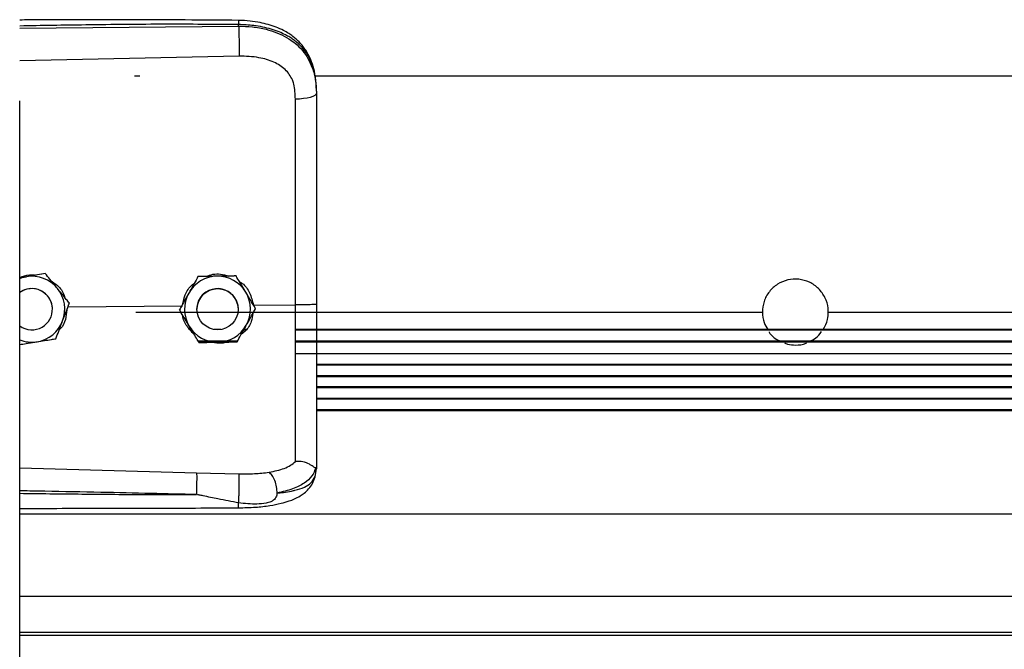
# Model space of a CAD drawing. Header units: inches. Extents: x 170 to 284, y 215 to 248.
# Tile 397 of 656: x 202.5 to 202.756, y 224.191 to 224.354. Entities that reach past the tile are written whole.
import ezdxf

# ---------------------------------------------------------------- set-up
doc = ezdxf.new("R2010")
doc.units = ezdxf.units.IN
doc.header["$LTSCALE"] = 0.25
doc.header["$MEASUREMENT"] = 0
doc.layers.add('RH FRONT OF HOOD', color=7, linetype='Continuous')

msp = doc.modelspace()

# ---------------------------------------------------------------- linework, layer by layer
at = {"layer": 'RH FRONT OF HOOD'}
for p, q in [((202.5003237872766, 224.3521234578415), (202.5571710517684, 224.3526601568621)), ((202.5571710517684, 224.3526601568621), (202.5571710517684, 224.3530715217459)), ((202.557267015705, 224.3448713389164), (202.5003237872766, 224.3436617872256)), ((202.5301154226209, 224.3397961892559), (202.531500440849, 224.3397961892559)), ((202.5768719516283, 224.3397961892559), (206.4624382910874, 224.3397961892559)), ((202.5773665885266, 224.3357369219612), (202.5773665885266, 224.33524860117)), ((202.5003237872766, 220.1328032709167), (202.5003237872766, 224.3332527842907)), ((202.5020983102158, 224.2875954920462), (202.5003237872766, 224.2873066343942)), ((202.5069763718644, 224.2883916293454), (202.5060478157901, 224.2882405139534)), ((202.5069763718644, 224.2883899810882), (202.5069763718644, 224.2883916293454)), ((202.5466154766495, 224.2876318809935), (202.5466154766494, 224.2876335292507)), ((202.5564989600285, 224.2877801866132), (202.5564989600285, 224.2877818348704)), ((202.5128579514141, 224.2797529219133), (202.5425559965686, 224.2800372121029)), ((202.5132301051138, 224.2807351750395), (202.5132301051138, 224.2807368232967)), ((202.5609953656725, 224.2802137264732), (202.5719089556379, 224.2803181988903)), ((202.5773665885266, 224.2803878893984), (202.5773665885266, 224.2738697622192)), ((202.5088241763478, 224.279145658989), (202.5088241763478, 224.2791464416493)), ((202.5304915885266, 224.2784037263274), (202.6931375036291, 224.2784037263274)), ((202.5418021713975, 224.2789983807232), (202.5418021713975, 224.2790000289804)), ((202.5463354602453, 224.2791464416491), (202.5463354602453, 224.2791456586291)), ((202.5570358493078, 224.2791456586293), (202.5570358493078, 224.2791464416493)), ((202.5615691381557, 224.2792949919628), (202.5615691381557, 224.2792966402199)), ((202.710258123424, 224.2784037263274), (204.2339935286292, 224.2784037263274)), ((202.5449455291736, 224.2738691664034), (202.544433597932, 224.2738691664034)), ((202.544534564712, 224.2737537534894), (202.5450375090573, 224.2737537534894)), ((202.5525706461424, 224.2738691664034), (202.5508006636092, 224.2738691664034)), ((202.5583338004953, 224.2737537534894), (202.5591541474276, 224.2737537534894)), ((202.5592560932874, 224.2738691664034), (202.5584257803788, 224.2738691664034)), ((206.4610578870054, 224.2738691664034), (202.5719097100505, 224.2738691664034)), ((202.5719097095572, 224.2737537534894), (206.4610578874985, 224.2737537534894)), ((202.5568449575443, 224.2708213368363), (202.5466882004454, 224.2708213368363)), ((202.546756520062, 224.2707070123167), (202.5567812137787, 224.2707070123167)), ((202.5719096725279, 224.2707070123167), (206.4610579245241, 224.2707070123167)), ((206.4610579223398, 224.2708213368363), (202.5719096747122, 224.2708213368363)), ((202.5773665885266, 224.2705524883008), (202.5773665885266, 224.267802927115)), ((202.5719095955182, 224.2676893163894), (206.4610580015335, 224.2676893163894)), ((206.4610581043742, 224.2648010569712), (202.5773665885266, 224.2648010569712)), ((202.5773665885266, 224.2646903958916), (206.4610581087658, 224.2646903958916)), ((206.4610582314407, 224.2618154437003), (202.5773665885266, 224.2618154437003)), ((202.5773665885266, 224.2617026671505), (206.4610582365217, 224.2617026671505)), ((206.4610583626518, 224.2589715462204), (202.5773665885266, 224.2589715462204)), ((202.5773665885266, 224.2588587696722), (206.461058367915, 224.2588587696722)), ((206.4610584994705, 224.2559838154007), (202.5773665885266, 224.2559838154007)), ((202.5773665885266, 224.2558731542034), (206.4610585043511, 224.2558731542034)), ((206.4610586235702, 224.2529848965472), (202.5773665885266, 224.2529848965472)), ((202.5773665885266, 224.2528712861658), (206.4610586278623, 224.2528712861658)), ((202.5003237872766, 224.2379900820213), (202.5462594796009, 224.2366582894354)), ((202.5462594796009, 224.2366582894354), (202.5572451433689, 224.2363961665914)), ((202.5770268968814, 224.2356815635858), (202.5773665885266, 224.2376667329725)), ((202.5773665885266, 224.2381955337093), (202.5773665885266, 224.2376667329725)), ((202.5003237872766, 224.226018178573), (206.5326438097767, 224.226018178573)), ((202.5003237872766, 224.2046391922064), (206.5326438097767, 224.2046391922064)), ((206.5326438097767, 224.1951539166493), (202.5003237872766, 224.1951539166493)), ((202.5003237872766, 224.1945145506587), (206.5326438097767, 224.1945145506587))]:
    msp.add_line(p, q, dxfattribs=at)
at = {"layer": 'RH FRONT OF HOOD', "flags": 128}
for points in [[(202.5773665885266, 224.33524860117), (202.577262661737, 224.3349528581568), (202.5769547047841, 224.3346679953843), (202.5764540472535, 224.3344044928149), (202.5757791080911, 224.3341720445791), (202.5749547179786, 224.3339792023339), (202.5740112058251, 224.3338330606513), (202.5729832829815, 224.3337389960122), (202.5719087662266, 224.3337004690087)], [(202.5003237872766, 224.287106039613), (202.501007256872, 224.2873436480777), (202.5020983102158, 224.2875954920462)], [(202.5562784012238, 224.2818907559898), (202.5568832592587, 224.280415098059), (202.5570358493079, 224.2791464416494)]]:
    msp.add_lwpolyline(points, dxfattribs=at)
at = {"layer": 'RH FRONT OF HOOD'}
msp.add_circle((202.5516856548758, 224.2791456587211), 0.005350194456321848, dxfattribs=at)
for centre, radius, start, end in [((202.5034739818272, 224.2791464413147), 0.008560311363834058, 39.24773070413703, 99.2477296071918), ((202.5516856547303, 224.2791464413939), 0.008560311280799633, 90.85968127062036, 150.8596805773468), ((202.5516856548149, 224.2791464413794), 0.008560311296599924, 30.85968260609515, 90.85968183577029), ((202.5034739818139, 224.2791464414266), 0.005350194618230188, 39.24773075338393, 126.0718980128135), ((202.5034739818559, 224.2791456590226), 0.005350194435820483, 300.009742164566, 126.0718999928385), ((202.5034739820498, 224.2791464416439), 0.005350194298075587, 5.902783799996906e-08, 39.2477305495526), ((202.5034739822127, 224.2791464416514), 0.008560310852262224, 339.2477292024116, 39.24773059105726), ((202.5516856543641, 224.2791464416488), 0.00856031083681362, 150.8596808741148, 210.8596823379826), ((202.5516856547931, 224.2791464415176), 0.005350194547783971, 30.85968222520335, 179.9999985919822), ((202.5516856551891, 224.2791464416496), 0.008560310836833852, 330.8596808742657, 30.85968233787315), ((202.5034739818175, 224.2791456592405), 0.005350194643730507, 233.9281021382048, 300.0097413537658), ((202.5034739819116, 224.2791464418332), 0.008560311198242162, 279.2477290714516, 339.2477287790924), ((202.5516856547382, 224.279146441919), 0.00856031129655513, 210.8596826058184, 270.8596818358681), ((202.5516856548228, 224.2791464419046), 0.008560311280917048, 270.8596812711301, 330.8596805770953), ((202.5034739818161, 224.2791464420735), 0.008560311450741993, 248.4076756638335, 279.2477294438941)]:
    msp.add_arc(centre, radius, start, end, dxfattribs=at)
for points, knots in [([(202.5571524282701, 224.3541636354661), (202.5479354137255, 224.3542315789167), (202.5298485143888, 224.3543649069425), (202.5109049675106, 224.3543075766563), (202.5011792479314, 224.3542547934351), (202.5003237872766, 224.3542501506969)], [0, 0, 0, 0, 0.4865830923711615, 0.9548405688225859, 1, 1, 1, 1]), ([(202.5571522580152, 224.3541477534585), (202.5571534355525, 224.3541517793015), (202.5571574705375, 224.3541655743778), (202.5571626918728, 224.3540506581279), (202.5571693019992, 224.3537578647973), (202.5571703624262, 224.3533419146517), (202.5571710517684, 224.3530715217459)], [0, 0, 0, 0, 0.09787641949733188, 0.3353863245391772, 0.5679606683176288, 1, 1, 1, 1]), ([(202.5772801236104, 224.3377800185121), (202.5771611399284, 224.3388504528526), (202.5769457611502, 224.3407881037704), (202.576200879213, 224.3433067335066), (202.5753436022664, 224.3452164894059), (202.574268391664, 224.3469691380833), (202.5729533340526, 224.348557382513), (202.5714826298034, 224.349852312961), (202.5701089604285, 224.3508121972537), (202.568666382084, 224.3516436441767), (202.5662881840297, 224.3527107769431), (202.5633517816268, 224.353523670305), (202.560042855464, 224.3540521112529), (202.5581510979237, 224.3541251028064), (202.5571524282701, 224.3541636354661)], [0, 0, 0, 0, 0.1084465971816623, 0.1963050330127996, 0.269182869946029, 0.3279968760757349, 0.4149595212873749, 0.4916410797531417, 0.53897604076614, 0.5941910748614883, 0.6694152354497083, 0.8148545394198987, 0.9022606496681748, 1, 1, 1, 1]), ([(202.5571710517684, 224.3530715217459), (202.5508652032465, 224.3531108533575), (202.5376261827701, 224.3531934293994), (202.518676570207, 224.3530122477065), (202.5060360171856, 224.3527912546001), (202.5003237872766, 224.3526913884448)], [0, 0, 0, 0, 0.3326703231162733, 0.6984356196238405, 1, 1, 1, 1]), ([(202.5773665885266, 224.3357369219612), (202.5773038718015, 224.3370933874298), (202.5771854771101, 224.3396540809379), (202.5762159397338, 224.3431450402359), (202.5749267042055, 224.345556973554), (202.5735628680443, 224.3472596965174), (202.5724799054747, 224.3483030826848), (202.571420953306, 224.3491315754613), (202.5704315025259, 224.3497915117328), (202.5691971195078, 224.3504865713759), (202.5676031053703, 224.3512122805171), (202.5649393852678, 224.3521203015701), (202.5614042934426, 224.3528802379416), (202.5584977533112, 224.3530115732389), (202.5571710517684, 224.3530715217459)], [0, 0, 0, 0, 0.1307156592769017, 0.2467609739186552, 0.3577928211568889, 0.4170971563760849, 0.4791482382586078, 0.5177152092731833, 0.5590896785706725, 0.6032945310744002, 0.6633484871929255, 0.7353692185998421, 0.8792082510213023, 1, 1, 1, 1]), ([(202.5571710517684, 224.3526601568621), (202.5571927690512, 224.3520843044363), (202.5572378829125, 224.3508880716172), (202.5572788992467, 224.3486630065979), (202.5572921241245, 224.3464856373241), (202.5572751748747, 224.345395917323), (202.557267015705, 224.3448713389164)], [0, 0, 0, 0, 0.2406941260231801, 0.4999999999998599, 0.7593058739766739, 1, 1, 1, 1]), ([(202.5571710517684, 224.3526601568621), (202.5583678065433, 224.3526284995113), (202.5608000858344, 224.3525641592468), (202.5641296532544, 224.3519454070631), (202.5671080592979, 224.3510022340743), (202.5696396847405, 224.3497886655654), (202.5718852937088, 224.3482427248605), (202.573747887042, 224.3464075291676), (202.5752415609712, 224.3442723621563), (202.5764108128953, 224.34171780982), (202.5772076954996, 224.3386414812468), (202.5773131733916, 224.3363891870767), (202.5773665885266, 224.33524860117)], [0, 0, 0, 0, 0.1094013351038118, 0.2223468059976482, 0.315179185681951, 0.4102231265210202, 0.5012749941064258, 0.5946006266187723, 0.6834485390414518, 0.7745330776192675, 0.8858211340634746, 1, 1, 1, 1]), ([(202.5714831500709, 224.3376337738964), (202.5714831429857, 224.337633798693), (202.5713805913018, 224.3379927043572), (202.5708853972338, 224.3393988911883), (202.5693493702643, 224.3416015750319), (202.5662823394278, 224.3435048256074), (202.5621661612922, 224.3447164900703), (202.559013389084, 224.34481614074), (202.557267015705, 224.3448713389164)], [0, 0, 0, 0, 4.497367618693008e-06, 0.06509473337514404, 0.261670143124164, 0.4753105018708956, 0.709365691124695, 1, 1, 1, 1]), ([(202.5719087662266, 224.3337004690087), (202.571838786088, 224.3350251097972), (202.5717688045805, 224.3363497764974), (202.5714831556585, 224.3376337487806), (202.5714831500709, 224.3376337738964)], [0, 0, 0, 0, 0.999980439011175, 1, 1, 1, 1]), ([(202.5719089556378, 224.2803182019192), (202.5719089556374, 224.2803182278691), (202.5719088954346, 224.2837045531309), (202.5719088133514, 224.2907512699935), (202.5719087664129, 224.3014244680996), (202.5719087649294, 224.3123005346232), (202.5719087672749, 224.323087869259), (202.571908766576, 224.3301629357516), (202.5719087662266, 224.3337004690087)], [0, 0, 0, 0, 1.439079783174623e-06, 0.1877923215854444, 0.3908439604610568, 0.5938956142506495, 0.796947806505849, 1, 1, 1, 1]), ([(202.5773665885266, 224.33524860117), (202.5773665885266, 224.3316184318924), (202.5773665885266, 224.3243475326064), (202.5773665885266, 224.3132667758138), (202.5773665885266, 224.3020841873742), (202.5773665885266, 224.2911155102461), (202.5773665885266, 224.2838676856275), (202.5773665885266, 224.2803878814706)], [0, 0, 0, 0, 0.2027568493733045, 0.4061035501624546, 0.60886041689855, 0.8122072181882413, 1, 1, 1, 1]), ([(202.5003237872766, 224.2874255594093), (202.5011614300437, 224.2877061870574), (202.5025706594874, 224.2881783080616), (202.5040437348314, 224.2880596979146), (202.5046412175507, 224.2880115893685)], [0, 0, 0, 0, 0.5943977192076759, 1, 1, 1, 1]), ([(202.5069763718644, 224.2883899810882), (202.506300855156, 224.2882799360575), (202.5049339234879, 224.288057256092), (202.5032688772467, 224.2877860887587), (202.5023156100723, 224.2876308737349), (202.5020983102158, 224.2875954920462)], [0, 0, 0, 0, 0.4299704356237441, 0.8700602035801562, 0.9999999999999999, 0.9999999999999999, 0.9999999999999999, 0.9999999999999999]), ([(202.5101032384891, 224.2845644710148), (202.5099795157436, 224.2847159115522), (202.5090118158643, 224.285900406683), (202.5079506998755, 224.2871991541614), (202.5070713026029, 224.2882754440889), (202.5069763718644, 224.2883916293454)], [0, 0, 0, 0, 0.1156468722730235, 0.9045342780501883, 1, 1, 1, 1]), ([(202.5101032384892, 224.2845623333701), (202.5099795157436, 224.2847137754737), (202.5090118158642, 224.2858982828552), (202.5079506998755, 224.2871972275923), (202.5070713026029, 224.2882737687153), (202.5069763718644, 224.2883899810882)], [0, 0, 0, 0, 0.115646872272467, 0.9045342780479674, 1, 1, 1, 1]), ([(202.5466154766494, 224.2876335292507), (202.5462822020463, 224.2870358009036), (202.5456078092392, 224.2858262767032), (202.5447863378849, 224.2843528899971), (202.5443160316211, 224.2835093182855), (202.5442088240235, 224.2833170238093)], [0, 0, 0, 0, 0.4299704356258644, 0.8700602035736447, 0.9999999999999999, 0.9999999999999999, 0.9999999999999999, 0.9999999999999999]), ([(202.5466154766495, 224.2876318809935), (202.5462822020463, 224.2870340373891), (202.5456078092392, 224.2858242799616), (202.5447863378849, 224.284350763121), (202.5443160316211, 224.2835071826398), (202.5442088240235, 224.2833148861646)], [0, 0, 0, 0, 0.4299704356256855, 0.8700602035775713, 0.9999999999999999, 0.9999999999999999, 0.9999999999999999, 0.9999999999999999]), ([(202.551557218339, 224.2877079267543), (202.5502851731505, 224.2876888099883), (202.5485886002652, 224.2876633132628), (202.5470103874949, 224.2876394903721), (202.5466154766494, 224.2876335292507)], [0, 0, 0, 0, 0.7497733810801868, 1, 1, 1, 1]), ([(202.551557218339, 224.2877057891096), (202.5502851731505, 224.2876867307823), (202.5485886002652, 224.2876613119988), (202.5470103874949, 224.2876377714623), (202.5466154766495, 224.2876318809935)], [0, 0, 0, 0, 0.7497733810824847, 0.9999999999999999, 0.9999999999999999, 0.9999999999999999, 0.9999999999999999]), ([(202.5487618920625, 224.2876658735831), (202.5493308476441, 224.2878791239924), (202.5505122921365, 224.2883219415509), (202.5525568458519, 224.2883770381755), (202.5538940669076, 224.2879702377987), (202.5546062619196, 224.2877535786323)], [0, 0, 0, 0, 0.3027399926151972, 0.6286439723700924, 1, 1, 1, 1]), ([(202.5564989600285, 224.2877818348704), (202.5558146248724, 224.2877716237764), (202.5544298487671, 224.2877509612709), (202.5527430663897, 224.2877257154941), (202.5517773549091, 224.287711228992), (202.551557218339, 224.2877079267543)], [0, 0, 0, 0, 0.4299704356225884, 0.8700602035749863, 1, 1, 1, 1]), ([(202.5564989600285, 224.2877801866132), (202.5558146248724, 224.287769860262), (202.5544298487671, 224.2877489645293), (202.5527430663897, 224.287723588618), (202.5517773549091, 224.2877090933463), (202.551557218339, 224.2877057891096)], [0, 0, 0, 0, 0.429970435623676, 0.8700602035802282, 0.9999999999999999, 0.9999999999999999, 0.9999999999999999, 0.9999999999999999]), ([(202.5590340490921, 224.283539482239), (202.5589337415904, 224.2837073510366), (202.5581491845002, 224.2850203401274), (202.5572888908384, 224.2864599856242), (202.5565759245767, 224.2876530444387), (202.5564989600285, 224.2877818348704)], [0, 0, 0, 0, 0.1156468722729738, 0.9045342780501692, 1, 1, 1, 1]), ([(202.5590340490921, 224.2835373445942), (202.5589337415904, 224.2837052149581), (202.5581491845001, 224.2850182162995), (202.5572888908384, 224.286458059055), (202.5565759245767, 224.2876513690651), (202.5564989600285, 224.2877801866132)], [0, 0, 0, 0, 0.1156468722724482, 0.9045342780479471, 1, 1, 1, 1]), ([(202.5082475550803, 224.2866956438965), (202.5088969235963, 224.2862678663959), (202.5103878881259, 224.285285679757), (202.5116895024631, 224.2835532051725), (202.5119654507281, 224.2823168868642), (202.5120208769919, 224.282068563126)], [0, 0, 0, 0, 0.3814222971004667, 0.8757540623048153, 1, 1, 1, 1]), ([(202.5427198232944, 224.280646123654), (202.5428822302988, 224.2813980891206), (202.5432611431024, 224.2831525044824), (202.5443905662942, 224.2849930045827), (202.5454303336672, 224.2857243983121), (202.545628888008, 224.2858640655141)], [0, 0, 0, 0, 0.3776771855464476, 0.8811610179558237, 1, 1, 1, 1]), ([(202.5573738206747, 224.2863178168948), (202.5576189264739, 224.2861699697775), (202.5587517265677, 224.2854866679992), (202.5602255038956, 224.2833872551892), (202.5607326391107, 224.2812967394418), (202.5609953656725, 224.2802137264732)], [0, 0, 0, 0, 0.1174426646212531, 0.5427821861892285, 1, 1, 1, 1]), ([(202.710258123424, 224.2784037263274), (202.7102464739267, 224.2787350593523), (202.7102011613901, 224.2800238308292), (202.7095367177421, 224.2822261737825), (202.707840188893, 224.284605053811), (202.7054415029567, 224.286288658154), (202.7026224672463, 224.2870835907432), (202.699700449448, 224.2869007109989), (202.6969994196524, 224.2857613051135), (202.6948455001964, 224.2837936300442), (202.69340770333, 224.2812404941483), (202.69322675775, 224.2793407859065), (202.6931375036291, 224.2784037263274)], [0, 0, 0, 0, 0.03711346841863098, 0.1443586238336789, 0.2516217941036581, 0.3589567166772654, 0.4663024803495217, 0.5735867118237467, 0.6808414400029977, 0.7881476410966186, 0.8955006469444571, 1, 1, 1, 1]), ([(202.5132301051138, 224.2807368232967), (202.5129660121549, 224.2810601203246), (202.5119668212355, 224.2822833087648), (202.5108931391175, 224.28359757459), (202.5101032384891, 224.2845644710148)], [0, 0, 0, 0, 0.2643068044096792, 1, 1, 1, 1]), ([(202.5132301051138, 224.2807351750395), (202.5129660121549, 224.2810583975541), (202.5119668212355, 224.2822813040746), (202.5108931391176, 224.2835954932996), (202.5101032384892, 224.2845623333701)], [0, 0, 0, 0, 0.2643068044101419, 1, 1, 1, 1]), ([(202.5442088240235, 224.2833170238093), (202.54358933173, 224.2822058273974), (202.54276309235, 224.2807237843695), (202.541994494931, 224.2793450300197), (202.5418021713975, 224.2790000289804)], [0, 0, 0, 0, 0.7497733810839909, 1, 1, 1, 1]), ([(202.5442088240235, 224.2833148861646), (202.54358933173, 224.2822037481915), (202.54276309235, 224.2807217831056), (202.541994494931, 224.27934331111), (202.5418021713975, 224.2789983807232)], [0, 0, 0, 0, 0.7497733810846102, 0.9999999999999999, 0.9999999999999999, 0.9999999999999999, 0.9999999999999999]), ([(202.5615691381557, 224.2792966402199), (202.5613550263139, 224.2796550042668), (202.5605449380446, 224.2810108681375), (202.5596744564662, 224.2824677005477), (202.5590340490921, 224.283539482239)], [0, 0, 0, 0, 0.2643068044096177, 1, 1, 1, 1]), ([(202.5615691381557, 224.2792949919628), (202.5613550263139, 224.2796532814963), (202.5605449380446, 224.2810088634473), (202.5596744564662, 224.2824656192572), (202.5590340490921, 224.2835373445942)], [0, 0, 0, 0, 0.2643068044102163, 1, 1, 1, 1]), ([(202.5114789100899, 224.2761132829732), (202.5119296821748, 224.2773029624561), (202.5125308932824, 224.2788896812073), (202.513090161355, 224.2803658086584), (202.5132301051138, 224.2807351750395)], [0, 0, 0, 0, 0.7497733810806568, 1, 1, 1, 1]), ([(202.5719087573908, 224.2396276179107), (202.5719087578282, 224.2398903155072), (202.5719087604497, 224.2414647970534), (202.5719087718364, 224.2448961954), (202.5719088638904, 224.2504975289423), (202.5719091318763, 224.2569373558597), (202.5719094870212, 224.2641633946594), (202.5719097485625, 224.2720382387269), (202.5719097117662, 224.2775662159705), (202.5719096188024, 224.2803181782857), (202.5719096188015, 224.2803182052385)], [0, 0, 0, 0, 0.03155846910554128, 0.1891461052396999, 0.3467338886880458, 0.5043277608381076, 0.6619226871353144, 0.8309600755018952, 0.9999983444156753, 1, 1, 1, 1]), ([(202.5773665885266, 224.2803878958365), (202.5772853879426, 224.2803765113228), (202.5771229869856, 224.280353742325), (202.5758701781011, 224.2803257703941), (202.5740727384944, 224.2803097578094), (202.5726306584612, 224.2803153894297), (202.5719096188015, 224.2803182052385)], [0, 0, 0, 0, 0.2500007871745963, 0.5000009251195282, 0.750000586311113, 1, 1, 1, 1]), ([(202.5125641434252, 224.2789774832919), (202.5124880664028, 224.2781517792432), (202.5123259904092, 224.2763926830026), (202.5114771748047, 224.2745847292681), (202.5106929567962, 224.27388403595), (202.5106041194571, 224.2738046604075)], [0, 0, 0, 0, 0.439592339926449, 0.9365162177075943, 1, 1, 1, 1]), ([(202.5443372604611, 224.2747555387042), (202.5442369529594, 224.2749234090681), (202.5434523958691, 224.2762364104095), (202.5425921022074, 224.277676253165), (202.5418791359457, 224.278869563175), (202.5418021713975, 224.2789983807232)], [0, 0, 0, 0, 0.1156468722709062, 0.9045342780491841, 0.9999999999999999, 0.9999999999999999, 0.9999999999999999, 0.9999999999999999]), ([(202.5456180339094, 224.2726121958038), (202.5449669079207, 224.2732743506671), (202.5436188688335, 224.2746452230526), (202.5427172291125, 224.2765161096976), (202.5426726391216, 224.2775291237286), (202.5426720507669, 224.2775424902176)], [0, 0, 0, 0, 0.4797011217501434, 0.9931347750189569, 1, 1, 1, 1]), ([(202.5608892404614, 224.2780753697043), (202.5607771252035, 224.2773621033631), (202.5605144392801, 224.2756909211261), (202.5593601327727, 224.2737682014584), (202.5582254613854, 224.2729167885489), (202.5578606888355, 224.2726430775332)], [0, 0, 0, 0, 0.3356490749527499, 0.7864254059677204, 1, 1, 1, 1]), ([(202.5591624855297, 224.2749779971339), (202.5597819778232, 224.2760891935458), (202.5606082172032, 224.2775712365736), (202.5613768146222, 224.2789499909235), (202.5615691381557, 224.2792949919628)], [0, 0, 0, 0, 0.7497733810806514, 1, 1, 1, 1]), ([(202.6931375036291, 224.2784037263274), (202.6932052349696, 224.2774643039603), (202.6933230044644, 224.275830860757), (202.6941860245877, 224.2744545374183), (202.6945527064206, 224.2738697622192)], [0, 0, 0, 0, 0.575117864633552, 1, 1, 1, 1]), ([(202.7089472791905, 224.2738697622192), (202.7093885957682, 224.2747236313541), (202.7101284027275, 224.2761550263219), (202.7102208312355, 224.2777572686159), (202.710258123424, 224.2784037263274)], [0, 0, 0, 0, 0.5965293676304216, 1, 1, 1, 1]), ([(202.509727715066, 224.2714918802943), (202.5099702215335, 224.2721318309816), (202.5104609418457, 224.2734267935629), (202.5110586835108, 224.2750042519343), (202.5114009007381, 224.275907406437), (202.5114789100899, 224.2761132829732)], [0, 0, 0, 0, 0.4299704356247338, 0.8700602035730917, 1, 1, 1, 1]), ([(202.5468723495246, 224.2705131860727), (202.5466582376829, 224.2708714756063), (202.5458481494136, 224.2722270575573), (202.5449776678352, 224.2736838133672), (202.5443372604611, 224.2747555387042)], [0, 0, 0, 0, 0.2643068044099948, 1, 1, 1, 1]), ([(202.5567558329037, 224.2706614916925), (202.5570891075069, 224.2712592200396), (202.557763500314, 224.27246874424), (202.5585849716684, 224.273942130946), (202.5590552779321, 224.2747857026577), (202.5591624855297, 224.2749779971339)], [0, 0, 0, 0, 0.4299704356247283, 0.8700602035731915, 1, 1, 1, 1]), ([(202.5773665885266, 224.2735089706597), (202.5773665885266, 224.272769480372), (202.5773665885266, 224.2718590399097), (202.5773665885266, 224.2709861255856), (202.5773665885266, 224.2708222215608)], [0, 0, 0, 0, 0.8122335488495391, 1, 1, 1, 1]), ([(202.6948718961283, 224.2732744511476), (202.6948906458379, 224.27323902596), (202.6953563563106, 224.2723591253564), (202.6964578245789, 224.2714233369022), (202.6976625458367, 224.2709477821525), (202.6979806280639, 224.2708222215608)], [0, 0, 0, 0, 0.02994884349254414, 0.7438776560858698, 1, 1, 1, 1]), ([(202.7054192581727, 224.2708222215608), (202.7059785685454, 224.2710779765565), (202.707212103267, 224.2716420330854), (202.7080290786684, 224.2727296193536), (202.7084756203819, 224.2733240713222)], [0, 0, 0, 0, 0.4534208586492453, 1, 1, 1, 1]), ([(202.5003237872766, 224.2699607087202), (202.5008835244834, 224.2700517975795), (202.5021352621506, 224.2702554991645), (202.5036792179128, 224.2705068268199), (202.5046323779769, 224.2706620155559), (202.5048496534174, 224.2706973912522)], [0, 0, 0, 0, 0.3844201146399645, 0.8596768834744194, 0.9999999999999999, 0.9999999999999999, 0.9999999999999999, 0.9999999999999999]), ([(202.5048496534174, 224.2706973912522), (202.5061053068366, 224.2709018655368), (202.5077800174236, 224.2711745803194), (202.5093378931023, 224.2714283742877), (202.509727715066, 224.2714918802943)], [0, 0, 0, 0, 0.7497733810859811, 1, 1, 1, 1]), ([(202.5468723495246, 224.2705131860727), (202.5475566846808, 224.2705233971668), (202.5489414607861, 224.2705440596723), (202.5506282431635, 224.270569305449), (202.5515939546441, 224.2705837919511), (202.5518140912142, 224.2705870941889)], [0, 0, 0, 0, 0.4299704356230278, 0.8700602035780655, 1, 1, 1, 1]), ([(202.5539583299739, 224.2706193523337), (202.5538644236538, 224.2705827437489), (202.5530900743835, 224.2702808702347), (202.5517940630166, 224.2702218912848), (202.5506860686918, 224.2704744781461), (202.550292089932, 224.2705642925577)], [0, 0, 0, 0, 0.08167163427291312, 0.6734623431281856, 1, 1, 1, 1]), ([(202.5518140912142, 224.2705870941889), (202.5530861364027, 224.2706062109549), (202.554782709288, 224.2706317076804), (202.5563609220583, 224.2706555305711), (202.5567558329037, 224.2706614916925)], [0, 0, 0, 0, 0.7497733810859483, 1, 1, 1, 1]), ([(202.6988449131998, 224.2704500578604), (202.6991217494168, 224.2703167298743), (202.7000108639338, 224.2698885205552), (202.7019664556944, 224.2698181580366), (202.7037066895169, 224.2698760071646), (202.7045622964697, 224.270351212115), (202.7045866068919, 224.2703647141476)], [0, 0, 0, 0, 0.1557676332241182, 0.5002787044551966, 0.9858013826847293, 1, 1, 1, 1]), ([(202.5773665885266, 224.2676435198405), (202.5773665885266, 224.2658132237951), (202.5773665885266, 224.2612001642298), (202.5773665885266, 224.2542314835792), (202.5773665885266, 224.2476396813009), (202.5773665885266, 224.2422572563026), (202.5773665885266, 224.2395564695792), (202.5773665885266, 224.2381955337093)], [0, 0, 0, 0, 0.1570282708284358, 0.3957724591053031, 0.6414399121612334, 0.8193203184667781, 0.9999999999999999, 0.9999999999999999, 0.9999999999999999, 0.9999999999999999]), ([(202.5650745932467, 224.2368035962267), (202.566448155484, 224.2370914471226), (202.5685325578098, 224.2375282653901), (202.5707083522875, 224.2385689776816), (202.5715073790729, 224.2392742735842), (202.5719087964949, 224.2396286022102)], [0, 0, 0, 0, 0.4901989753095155, 0.7438846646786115, 1, 1, 1, 1]), ([(202.5771695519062, 224.2379452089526), (202.5771204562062, 224.2379366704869), (202.5770196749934, 224.2379191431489), (202.5767280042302, 224.2381053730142), (202.5762625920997, 224.2384362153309), (202.5753863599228, 224.2390162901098), (202.5739071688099, 224.2396344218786), (202.5725663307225, 224.2396305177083), (202.5719087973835, 224.239628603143)], [0, 0, 0, 0, 0.1136768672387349, 0.2333502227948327, 0.3620694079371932, 0.5019163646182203, 0.755744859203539, 1, 1, 1, 1]), ([(202.546259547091, 224.2366582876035), (202.5462661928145, 224.2364194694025), (202.5462764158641, 224.2360520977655), (202.5462743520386, 224.235190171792), (202.5462667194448, 224.2344153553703), (202.5462524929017, 224.2335548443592), (202.5462275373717, 224.2323954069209), (202.5462011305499, 224.2315520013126), (202.5461839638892, 224.2310037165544)], [0, 0, 0, 0, 0.2394514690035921, 0.3683457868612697, 0.4999761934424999, 0.631610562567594, 0.7605158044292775, 0.9999999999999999, 0.9999999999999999, 0.9999999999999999, 0.9999999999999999]), ([(202.5571597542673, 224.2288256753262), (202.5571757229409, 224.2290662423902), (202.5572094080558, 224.2295737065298), (202.5572542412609, 224.2305838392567), (202.5572912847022, 224.2317712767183), (202.5573140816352, 224.2330431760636), (202.5573192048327, 224.2342466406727), (202.5573067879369, 224.2352425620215), (202.5572816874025, 224.2359819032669), (202.5572568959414, 224.2362629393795), (202.557245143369, 224.2363961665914)], [0, 0, 0, 0, 0.1098512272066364, 0.2317256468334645, 0.3631776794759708, 0.4999999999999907, 0.6368223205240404, 0.7682743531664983, 0.8901487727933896, 1, 1, 1, 1]), ([(202.5572451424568, 224.2363961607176), (202.5585972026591, 224.2363888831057), (202.5612992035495, 224.2363743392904), (202.5638058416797, 224.2366588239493), (202.5650581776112, 224.2368009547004)], [0, 0, 0, 0, 0.5003922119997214, 1, 1, 1, 1]), ([(202.5671636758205, 224.2314024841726), (202.567138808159, 224.2319324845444), (202.5670871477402, 224.2330335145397), (202.5666114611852, 224.2346959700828), (202.5659067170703, 224.2360840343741), (202.5653435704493, 224.2365694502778), (202.565072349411, 224.2368032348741)], [0, 0, 0, 0, 0.2405618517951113, 0.4997464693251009, 0.7590693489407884, 1, 1, 1, 1]), ([(202.5771737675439, 224.2379450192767), (202.5768981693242, 224.2372230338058), (202.5763321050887, 224.2357401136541), (202.5742792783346, 224.2339068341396), (202.5712910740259, 224.2323487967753), (202.5685640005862, 224.231725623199), (202.5671641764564, 224.2314057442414)], [0, 0, 0, 0, 0.2305257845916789, 0.4734878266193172, 0.7297379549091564, 1, 1, 1, 1]), ([(202.5773665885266, 224.2381955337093), (202.5773665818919, 224.2381942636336), (202.5773665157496, 224.2381816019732), (202.5773593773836, 224.238077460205), (202.5772609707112, 224.2379991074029), (202.5771732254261, 224.2379292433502)], [0, 0, 0, 0, 0.01193493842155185, 0.118981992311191, 1, 1, 1, 1]), ([(202.5571140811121, 224.227572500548), (202.5586021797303, 224.227608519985), (202.5613833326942, 224.2276758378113), (202.565118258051, 224.2280988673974), (202.5679935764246, 224.2286581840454), (202.5700949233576, 224.2292666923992), (202.5716777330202, 224.2298748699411), (202.5730534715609, 224.2305701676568), (202.5743254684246, 224.2314529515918), (202.5754526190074, 224.2325277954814), (202.5764664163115, 224.233946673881), (202.5768210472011, 224.2350486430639), (202.5770099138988, 224.2356355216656)], [0, 0, 0, 0, 0.1696911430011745, 0.3171409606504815, 0.4424359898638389, 0.5384364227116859, 0.6083291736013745, 0.684095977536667, 0.7426779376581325, 0.8151683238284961, 0.9015637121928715, 1, 1, 1, 1]), ([(202.5671652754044, 224.2314040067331), (202.5677115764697, 224.2314611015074), (202.5690165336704, 224.2315974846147), (202.570415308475, 224.2318256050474), (202.5713702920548, 224.2320194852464), (202.5726036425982, 224.2322973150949), (202.5742899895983, 224.2328635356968), (202.5761097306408, 224.2339890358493), (202.5767152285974, 224.2351064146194), (202.5770268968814, 224.2356815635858)], [0, 0, 0, 0, 0.1091879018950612, 0.260818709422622, 0.307798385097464, 0.3355235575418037, 0.5627886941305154, 0.7749539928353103, 1, 1, 1, 1]), ([(202.5461838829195, 224.2310013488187), (202.5422838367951, 224.2311006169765), (202.5340137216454, 224.2313111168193), (202.5209017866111, 224.2315932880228), (202.5099538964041, 224.2318058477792), (202.502937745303, 224.2319339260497), (202.5007627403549, 224.2319719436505), (202.5003237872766, 224.2319796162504)], [0, 0, 0, 0, 0.2551597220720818, 0.5410705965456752, 0.8577348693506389, 0.9712884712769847, 1, 1, 1, 1]), ([(202.5003237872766, 224.2313345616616), (202.5029214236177, 224.231302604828), (202.5079874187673, 224.2312402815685), (202.5155515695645, 224.231159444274), (202.5232037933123, 224.2310901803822), (202.5309617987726, 224.2310386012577), (202.5386843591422, 224.2310055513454), (202.5437212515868, 224.2310027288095), (202.5461838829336, 224.2310013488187)], [0, 0, 0, 0, 0.169941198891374, 0.3314248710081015, 0.4948424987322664, 0.6705311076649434, 0.8389164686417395, 1, 1, 1, 1]), ([(202.5671650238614, 224.2314007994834), (202.567090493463, 224.2310304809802), (202.5669865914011, 224.230514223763), (202.5666148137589, 224.2299168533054), (202.5661941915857, 224.2294839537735), (202.5653904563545, 224.2290394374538), (202.5639131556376, 224.2286778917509), (202.561152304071, 224.2284377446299), (202.5587555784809, 224.2286706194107), (202.5571597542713, 224.2288256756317)], [0, 0, 0, 0, 0.1001269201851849, 0.1395859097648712, 0.1897135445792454, 0.2582342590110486, 0.369735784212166, 0.5803479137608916, 1, 1, 1, 1]), ([(202.5571597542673, 224.2288256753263), (202.5553789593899, 224.2291717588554), (202.5523238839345, 224.229765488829), (202.5488879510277, 224.2304855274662), (202.5471497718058, 224.230842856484), (202.5466522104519, 224.2309440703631), (202.5465016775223, 224.2309700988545), (202.5464513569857, 224.2309787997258)], [0, 0, 0, 0, 0.5022803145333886, 0.861696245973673, 0.9584272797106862, 0.9861029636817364, 1, 1, 1, 1]), ([(202.5571140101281, 224.2275943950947), (202.5571147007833, 224.2275875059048), (202.5571212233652, 224.2275224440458), (202.5571321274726, 224.2277121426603), (202.5571462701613, 224.2280390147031), (202.5571549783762, 224.2284715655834), (202.5571589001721, 224.2287623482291), (202.5571597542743, 224.2288256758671)], [0, 0, 0, 0, 0.03436730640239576, 0.3245665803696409, 0.6210149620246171, 0.9174633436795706, 0.9999999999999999, 0.9999999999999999, 0.9999999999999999, 0.9999999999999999]), ([(202.5003237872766, 224.227435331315), (202.5039899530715, 224.2274360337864), (202.5154624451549, 224.2274382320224), (202.5343932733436, 224.2274660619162), (202.5496564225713, 224.2275375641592), (202.557114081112, 224.2275725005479)], [0, 0, 0, 0, 0.1936599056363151, 0.6060178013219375, 1, 1, 1, 1])]:
    msp.add_open_spline(points, degree=3, knots=knots, dxfattribs=at)

doc.saveas('drawing.dxf')
